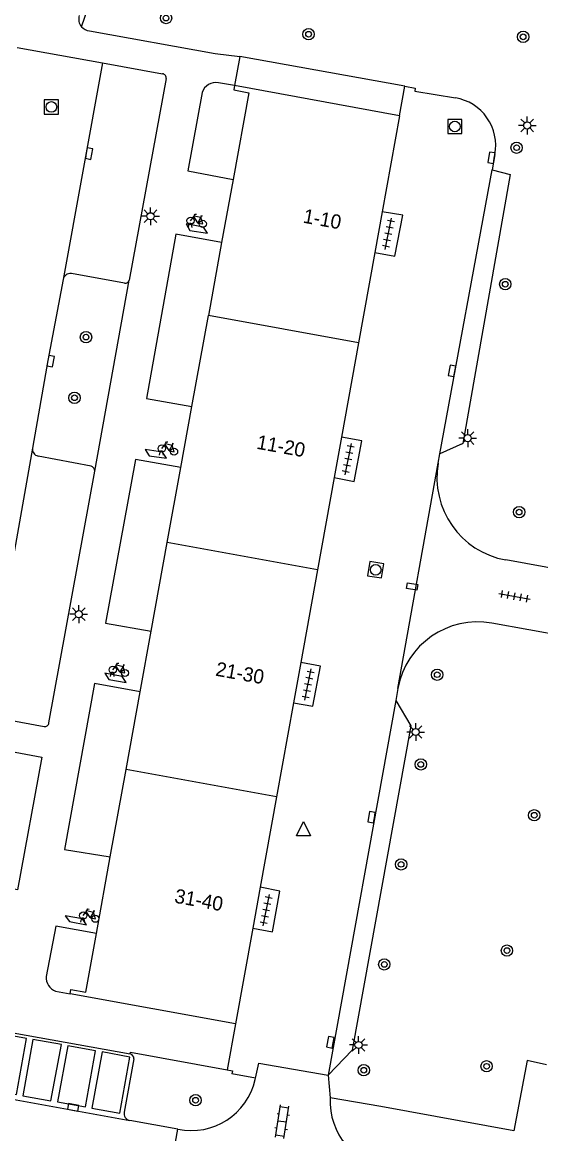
# Model space of a CAD drawing. Extents: x 131000 to 133014, y 396499 to 399001.
# Drawn here: x 131597.9 to 131634.4, y 398152.5 to 398230.7 of the extents above; entities that cross this region are included whole.
import ezdxf

# ---------------------------------------------------------------- set-up
doc = ezdxf.new("R2010")
doc.units = 0
for name, color, linetype in [('gg-anno-huisnummerreeks BGT', 7, 'Continuous'), ('gg-bbg-hoofdgebouw', 7, 'Continuous'), ('gg-bbg-tussenscheiding', 7, 'Continuous'), ('gg-knt-verharding', 7, 'Continuous'), ('gg-knt-verharding nz', 7, 'Continuous'), ('gt-grn-groengrens', 7, 'Continuous'), ('gt-grn-vlakafsluiter', 7, 'Continuous'), ('gt-grn-weggrens', 7, 'Continuous'), ('gt-symb-boom', 7, 'Continuous'), ('gt-symb-fietsenrek', 7, 'Continuous'), ('gt-symb-klinker verharding', 7, 'Continuous'), ('gt-symb-kolk', 7, 'Continuous'), ('gt-symb-kolk center center', 7, 'Continuous'), ('gt-symb-lichtmast', 7, 'Continuous'), ('gt-symb-rioolschacht', 7, 'Continuous'), ('gt-symb-tegel verharding', 7, 'Continuous'), ('gt-symb-waterafsluiter', 7, 'Continuous')]:
    doc.layers.add(name, color=color, linetype=linetype)

# ---------------------------------------------------------------- blocks, each defined once
blk = doc.blocks.new('gt0-BOOM')
at = {"layer": 'gt-symb-boom'}
for radius in [0.4, 0.2]:
    blk.add_circle((0, 0), radius, dxfattribs=at)
blk = doc.blocks.new('gt0-FREK')
at = {"layer": 'gt-symb-fietsenrek'}
for p, q in [((0.259, 0.762), (0.294, 0.823)), ((0.294, 0.823), (0.767, 0.714)), ((0.757, 0.841), (0.866, 0.816)), ((0.767, 0.714), (0.84, 0.822)), ((0.54, 0.335), (0.259, 0.762)), ((0.767, 0.714), (0.54, 0.335)), ((0.895, 0.252), (0.767, 0.714))]:
    blk.add_line(p, q, dxfattribs=at)
for points in [[(0.294, 0.823), (0.36, 0.937), (0.452, 0.935)], [(-0.124, 0), (-0.047, 0.312), (0.053, 0.312), (0.12, 0)], [(0.036, 0.476), (0.228, 0.708), (0.259, 0.762)], [(0.54, 0.335), (0.555, 0.305), (0.895, 0.252)]]:
    blk.add_lwpolyline(points, dxfattribs=at)
for centre in [(0.036, 0.476), (0.895, 0.252)]:
    blk.add_circle(centre, 0.252, dxfattribs=at)
blk = doc.blocks.new('gt0-LMAST')
at = {"layer": 'gt-symb-lichtmast'}
for p, q in [((-0.182, 0.173), (-0.447, 0.438)), ((-0.005, 0.246), (-0.005, 0.621)), ((0.172, 0.173), (0.437, 0.438)), ((-0.255, -0.004), (-0.63, -0.004)), ((-0.182, -0.181), (-0.447, -0.446)), ((-0.005, -0.254), (-0.005, -0.629)), ((0.437, -0.446), (0.172, -0.181)), ((0.245, -0.004), (0.62, -0.004))]:
    blk.add_line(p, q, dxfattribs=at)
blk.add_circle((-0.005, -0.004), 0.25, dxfattribs=at)
blk = doc.blocks.new('gt0-TEG1')
at = {"layer": 'gt-symb-tegel verharding'}
for p, q in [((-1.125, 0), (1.125, 0)), ((-0.9, -0.25), (-0.9, 0.25)), ((-0.45, -0.25), (-0.45, 0.25)), ((0, -0.25), (0, 0.25)), ((0.45, -0.25), (0.45, 0.25)), ((0.9, -0.25), (0.9, 0.25))]:
    blk.add_line(p, q, dxfattribs=at)
blk = doc.blocks.new('gt0-RS')
at = {"layer": 'gt-symb-rioolschacht'}
blk.add_lwpolyline([(-0.5, -0.5), (0.5, -0.5), (0.5, 0.5), (-0.5, 0.5)], close=True, dxfattribs=at)
blk.add_circle((0, 0), 0.375, dxfattribs=at)
blk = doc.blocks.new('gt0-KOLK')
at = {"layer": 'gt-symb-kolk'}
blk.add_lwpolyline([(0, 0), (0.375, 0), (0.375, 0.4), (-0.375, 0.4), (-0.375, 0), (0, 0)], dxfattribs=at)
blk = doc.blocks.new('gt0-WAFSL')
at = {"layer": 'gt-symb-waterafsluiter'}
for p, q in [((-0.5, -0.333), (0, 0.667)), ((0, 0.667), (0.5, -0.333)), ((0.5, -0.333), (-0.5, -0.333))]:
    blk.add_line(p, q, dxfattribs=at)
blk = doc.blocks.new('gt0-KOLKCC')
at = {"layer": 'gt-symb-kolk center center'}
blk.add_lwpolyline([(-0.375, 0.2), (0.375, 0.2), (0.375, -0.2), (-0.375, -0.2)], close=True, dxfattribs=at)
blk = doc.blocks.new('gt0-KL1')
at = {"layer": 'gt-symb-klinker verharding'}
for p, q in [((-1.15, 0.3), (1.15, 0.3)), ((-1, -0.3), (-1, 0.3)), ((-0.5, 0.3), (-0.5, 0.45)), ((0, -0.3), (0, 0.3)), ((0.5, 0.3), (0.5, 0.45)), ((1, -0.3), (1, 0.3)), ((-1.15, -0.3), (1.15, -0.3)), ((-0.5, -0.45), (-0.5, -0.3)), ((0.5, -0.45), (0.5, -0.3))]:
    blk.add_line(p, q, dxfattribs=at)

msp = doc.modelspace()

# ---------------------------------------------------------------- linework, layer by layer
at = {"layer": 'gg-bbg-hoofdgebouw'}
for p, q in [((131624.46, 398224.13), (131612.83, 398226.25)), ((131624.46, 398224.13), (131623.236, 398217.365)), ((131612.737, 398219.653), (131611.932, 398215.214)), ((131623.236, 398217.365), (131622.721, 398214.517)), ((131611.932, 398215.214), (131611, 398210.073)), ((131622.721, 398214.517), (131621.569, 398208.151)), ((131609.838, 398203.66), (131611, 398210.073)), ((131621.569, 398208.151), (131620.367, 398201.505)), ((131609.061, 398199.373), (131609.838, 398203.66)), ((131620.367, 398201.505), (131619.854, 398198.672)), ((131608.106, 398194.105), (131609.061, 398199.373)), ((131619.854, 398198.672), (131618.68, 398192.183)), ((131606.974, 398187.859), (131608.106, 398194.105)), ((131618.68, 398192.183), (131617.501, 398185.666)), ((131606.201, 398183.594), (131606.974, 398187.859)), ((131617.501, 398185.666), (131616.984, 398182.813)), ((131605.212, 398178.138), (131606.201, 398183.594)), ((131616.984, 398182.813), (131615.79, 398176.214)), ((131604.094, 398171.973), (131605.212, 398178.138)), ((131615.79, 398176.214), (131614.638, 398169.849)), ((131603.117, 398166.581), (131604.094, 398171.973)), ((131614.638, 398169.849), (131614.118, 398166.972)), ((131614.118, 398166.972), (131612.9, 398160.24)), ((131612.9, 398160.24), (131601.26, 398162.35))]:
    msp.add_line(p, q, dxfattribs=at)
for points in [[(131612.83, 398226.25), (131612.78, 398225.95), (131613.84, 398225.74), (131612.737, 398219.653)], [(131594.63, 398179.862), (131599.272, 398179), (131597.566, 398169.652), (131592.768, 398170.528)], [(131601.26, 398162.35), (131601.31, 398162.64), (131602.37, 398162.46), (131603.117, 398166.581)]]:
    msp.add_lwpolyline(points, dxfattribs=at)
at = {"layer": 'gg-bbg-tussenscheiding'}
for p, q in [((131621.569, 398208.151), (131611, 398210.073)), ((131618.68, 398192.183), (131608.106, 398194.105)), ((131615.79, 398176.214), (131605.212, 398178.138))]:
    msp.add_line(p, q, dxfattribs=at)
at = {"layer": 'gg-knt-verharding'}
for p, q in [((131597.55, 398228.923), (131603.552, 398227.844)), ((131624.834, 398226.21), (131613.214, 398228.298)), ((131603.552, 398227.844), (131607.78, 398227.082)), ((131608.015, 398226.74), (131605.419, 398212.565)), ((131612.83, 398226.25), (131611.704, 398226.453)), ((131631.17, 398221.411), (131630.968, 398220.315)), ((131605.095, 398212.345), (131601.358, 398213.024)), ((131603.007, 398199.125), (131605.419, 398212.565)), ((131602.753, 398199.474), (131599.018, 398200.184)), ((131627.17, 398199.683), (131627.291, 398200.344)), ((131599.778, 398181.404), (131603.007, 398199.125)), ((131646.64, 398190.21), (131631.927, 398192.871)), ((131660.843, 398183.017), (131630.958, 398188.43)), ((131624.34, 398183.84), (131624.182, 398182.975)), ((131595.283, 398181.921), (131599.433, 398181.155)), ((131600.241, 398162.539), (131601.26, 398162.35)), ((131596.341, 398159.761), (131605.504, 398158.116)), ((131619.419, 398156.633), (131621.122, 398158.372)), ((131605.751, 398157.767), (131605.069, 398154.026)), ((131614.323, 398156.419), (131612.653, 398156.712)), ((131614.302, 398156.318), (131614.323, 398156.419)), ((131619.419, 398156.633), (131619.564, 398155.031)), ((131608.856, 398152.826), (131605.472, 398153.436)), ((131607.838, 398147.438), (131608.856, 398152.826))]:
    msp.add_line(p, q, dxfattribs=at)
for points in [[(131602.626, 398230.099), (131611.484, 398228.517), (131613.214, 398228.298)], [(131624.834, 398226.21), (131625.56, 398226.08), (131625.54, 398225.87), (131628.38, 398225.39)], [(131610.565, 398225.759), (131609.555, 398220.248), (131612.737, 398219.653)], [(131630.968, 398220.315), (131632.234, 398219.989), (131628.903, 398201.071), (131627.291, 398200.344)], [(131622.721, 398214.517), (131624.117, 398214.259), (131624.684, 398217.137), (131623.236, 398217.365)], [(131611.932, 398215.214), (131608.718, 398215.793), (131606.631, 398204.224), (131609.838, 398203.66)], [(131600.778, 398212.613), (131599.704, 398206.898), (131598.621, 398200.75)], [(131619.854, 398198.672), (131621.249, 398198.401), (131621.793, 398201.256), (131620.367, 398201.505)], [(131609.061, 398199.373), (131605.858, 398199.937), (131603.763, 398188.435), (131606.974, 398187.859)], [(131616.984, 398182.813), (131618.359, 398182.59), (131618.898, 398185.4), (131617.501, 398185.666)], [(131606.201, 398183.594), (131602.988, 398184.171), (131600.877, 398172.51), (131604.094, 398171.973)], [(131624.182, 398182.975), (131625.242, 398181.213), (131621.122, 398158.372)], [(131614.118, 398166.972), (131615.513, 398166.699), (131616.037, 398169.571), (131614.638, 398169.849)], [(131603.117, 398166.581), (131600.25, 398167.112), (131599.584, 398163.56)], [(131596.25, 398159.543), (131595.541, 398155.606), (131597.502, 398155.262), (131598.196, 398159.2), (131596.25, 398159.543)], [(131597.947, 398155.169), (131599.913, 398154.818), (131600.65, 398158.768), (131598.643, 398159.121), (131597.947, 398155.169)], [(131601.094, 398158.682), (131600.371, 398154.741), (131602.346, 398154.396), (131603.047, 398158.326), (131601.094, 398158.682)], [(131603.516, 398158.253), (131602.789, 398154.31), (131604.773, 398153.939), (131605.476, 398157.881), (131603.516, 398158.253)], [(131605.504, 398158.116), (131605.527, 398158.239), (131612.313, 398157.003)], [(131614.323, 398156.419), (131614.539, 398157.472), (131619.419, 398156.633)], [(131634.787, 398157.338), (131633.437, 398157.645), (131632.495, 398152.697), (131623.131, 398154.408), (131619.564, 398155.031)], [(131612.313, 398157.003), (131612.698, 398156.933), (131612.653, 398156.712)]]:
    msp.add_lwpolyline(points, dxfattribs=at)
for centre, radius, start, end in [((131602.713, 398230.938), 0.843, 162.6409, 220.22801), ((131602.713, 398230.937), 0.843, 220.13338, 264.05318), ((131607.733, 398226.798), 0.288, 348.37237, 80.61623), ((131611.524, 398225.467), 1.002, 79.64275, 163.06569), ((131627.813, 398222.024), 3.413, 349.64579, 80.42905), ((131601.28, 398212.52), 0.51, 81.15606, 169.48829), ((131605.134, 398212.636), 0.293, 262.32, 346.03397), ((131599.114, 398200.674), 0.499, 171.20488, 258.88779), ((131602.613, 398199.105), 0.394, 2.8494, 69.24439), ((131632.981, 398198.674), 5.898, 170.1526, 259.70263), ((131629.954, 398182.812), 5.707, 79.86479, 169.62271), ((131599.488, 398181.442), 0.293, 259.17357, 352.46535), ((131600.578, 398163.478), 0.998, 175.28265, 250.23884), ((131605.416, 398157.792), 0.336, 355.80367, 74.7732), ((131609.799, 398157.348), 4.619, 258.21537, 347.12099), ((131624.328, 398154.8), 4.77, 177.21888, 263.5189), ((131605.577, 398153.94), 0.515, 170.39991, 258.27022)]:
    msp.add_arc(centre, radius, start, end, dxfattribs=at)
at = {"layer": 'gg-knt-verharding nz'}
for p, q in [((131603.552, 398227.844), (131600.778, 398212.613)), ((131627.291, 398200.344), (131630.968, 398220.315)), ((131598.621, 398200.75), (131595.283, 398181.921)), ((131624.182, 398182.975), (131619.419, 398156.633)), ((131594.745, 398155.378), (131605.472, 398153.436))]:
    msp.add_line(p, q, dxfattribs=at)
for points in [[(131610.937, 398215.865), (131610.658, 398216.286), (131609.437, 398216.517), (131609.698, 398216.046), (131610.937, 398215.865)], [(131608.051, 398200.035), (131607.766, 398200.46), (131606.545, 398200.645), (131606.824, 398200.21), (131608.051, 398200.035)], [(131605.205, 398184.239), (131604.926, 398184.673), (131603.706, 398184.9), (131603.988, 398184.454), (131605.205, 398184.239)], [(131602.42, 398167.207), (131602.149, 398167.616), (131600.911, 398167.836), (131601.213, 398167.428), (131602.42, 398167.207)]]:
    msp.add_lwpolyline(points, dxfattribs=at)
at = {"layer": 'gt-grn-groengrens'}
msp.add_lwpolyline([(131602.069, 398230.394), (131608.488, 398249.108), (131628.765, 398245.393), (131628.853, 398245.874)], dxfattribs=at)
at = {"layer": 'gt-grn-vlakafsluiter'}
msp.add_line((131624.46, 398224.13), (131624.834, 398226.21), dxfattribs=at)
at = {"layer": 'gt-grn-weggrens'}
for p, q in [((131613.214, 398228.298), (131612.83, 398226.25)), ((131624.34, 398183.84), (131627.17, 398199.683)), ((131612.9, 398160.24), (131612.313, 398157.003))]:
    msp.add_line(p, q, dxfattribs=at)

# ---------------------------------------------------------------- block references
at = {"layer": 'gt-symb-boom'}
for p in [(131608.018, 398231.001), (131618.049, 398229.865), (131633.152, 398229.681), (131632.693, 398221.88), (131631.892, 398212.277), (131602.385, 398208.552), (131601.575, 398204.283), (131632.87, 398196.24), (131627.103, 398184.799), (131625.949, 398178.488), (131633.932, 398174.91), (131624.563, 398171.455), (131632.013, 398165.387), (131623.38, 398164.416), (131621.935, 398156.97), (131630.582, 398157.246), (131610.096, 398154.858)]:
    msp.add_blockref('gt0-BOOM', p, dxfattribs=at)
at = {"layer": 'gt-symb-fietsenrek'}
for p in [(131609.707, 398216.268), (131607.686, 398200.24), (131604.232, 398184.668), (131602.147, 398167.378)]:
    msp.add_blockref('gt0-FREK', p, dxfattribs=at)
at = {"layer": 'gt-symb-klinker verharding', "rotation": 81.2538377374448}
msp.add_blockref('gt0-KL1', (131616.197, 398153.349), dxfattribs=at)
at = {"layer": 'gt-symb-kolk'}
for p, rotation in [((131602.405, 398221.502), -100.3777454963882), ((131631.12, 398221.139), 80.03848340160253), ((131599.704, 398206.898), -99.99302006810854), ((131628.343, 398206.144), 79.45426563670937), ((131622.678, 398174.737), 80.03848340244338), ((131619.783, 398158.896), 78.92612884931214), ((131601.44, 398154.166), -10.26370230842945)]:
    msp.add_blockref('gt0-KOLK', p, dxfattribs=dict(at, rotation=rotation))
at = {"layer": 'gt-symb-kolk center center', "rotation": -9.848622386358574}
msp.add_blockref('gt0-KOLKCC', (131625.337, 398191.002), dxfattribs=at)
at = {"layer": 'gt-symb-lichtmast'}
for p in [(131633.447, 398223.448), (131606.929, 398217.06), (131629.253, 398201.449), (131601.881, 398189.06), (131625.595, 398180.769), (131621.571, 398158.749)]:
    msp.add_blockref('gt0-LMAST', p, dxfattribs=at)
at = {"layer": 'gt-symb-rioolschacht'}
for p in [(131599.946, 398224.748), (131628.343, 398223.375)]:
    msp.add_blockref('gt0-RS', p, dxfattribs=at)
at = {"layer": 'gt-symb-rioolschacht', "rotation": 80.97080115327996}
msp.add_blockref('gt0-RS', (131622.775, 398192.182), dxfattribs=at)
at = {"layer": 'gt-symb-tegel verharding'}
for p, rotation in [((131623.666, 398215.822), 78.6338621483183), ((131620.838, 398199.966), 78.6338621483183), ((131632.549, 398190.321), -10.25359802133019), ((131618.019, 398184.102), 78.6338621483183), ((131615.066, 398168.228), 78.6338621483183)]:
    msp.add_blockref('gt0-TEG1', p, dxfattribs=dict(at, rotation=rotation))
at = {"layer": 'gt-symb-waterafsluiter'}
msp.add_blockref('gt0-WAFSL', (131617.696, 398173.802), dxfattribs=at)

# ---------------------------------------------------------------- texts
at = {"layer": 'gg-anno-huisnummerreeks BGT'}
for s, p in [('1-10', (131617.615, 398216.611)), ('11-20', (131614.342, 398200.706)), ('21-30', (131611.452, 398184.737)), ('31-40', (131608.562, 398168.766))]:
    msp.add_text(s, height=1, rotation=349.7, dxfattribs=at).set_placement(p)

doc.saveas('drawing.dxf')
